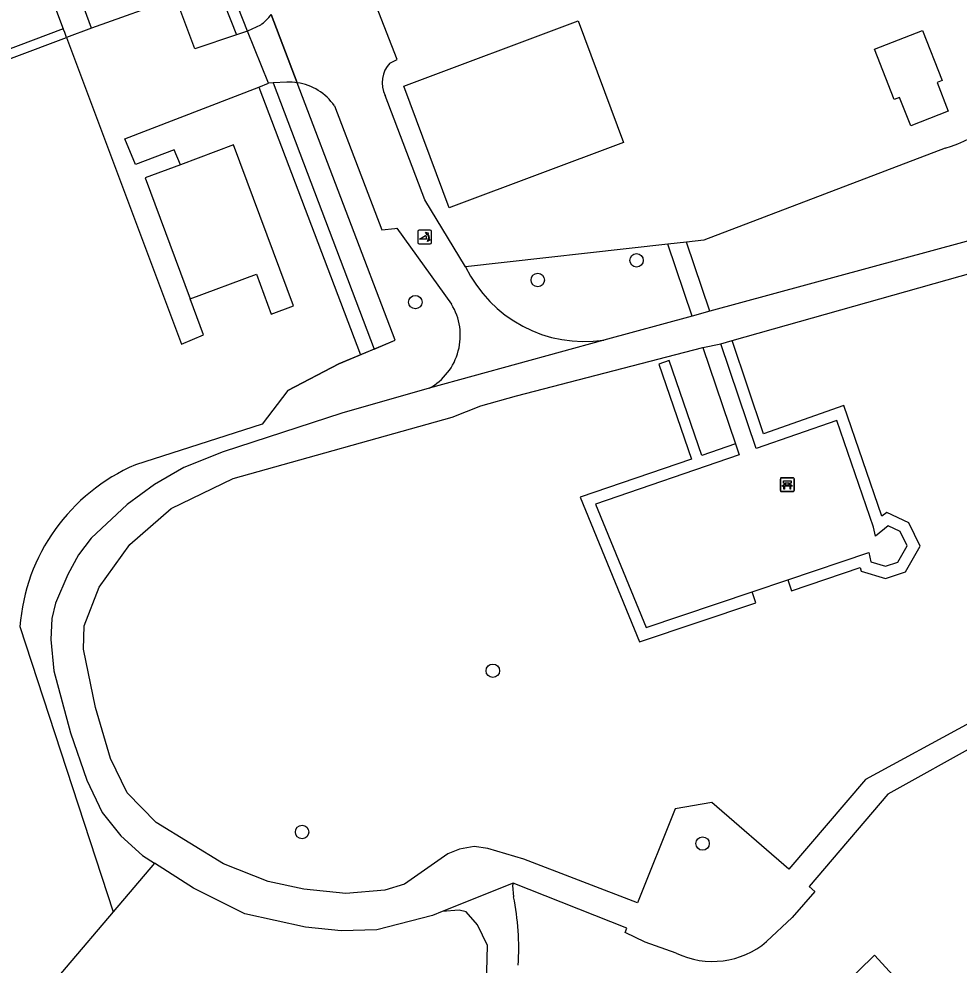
# Model space of a CAD drawing. Extents: x 162880 to 165536, y 384011 to 385179.
# Drawn here: x 163660.9 to 163729.3, y 384375.9 to 384444.8 of the extents above; entities that cross this region are included whole.
import ezdxf

# ---------------------------------------------------------------- set-up
doc = ezdxf.new("R2010")
doc.units = 0
for name, color, linetype in [('IMGEO_Bank', 7, 'Continuous'), ('IMGEO_Boom', 7, 'Continuous'), ('IMGEO_Gemengd_bos', 7, 'Continuous'), ('IMGEO_Grasland_agrarisch', 7, 'Continuous'), ('IMGEO_Groenvoorziening', 7, 'Continuous'), ('IMGEO_Haag', 7, 'Continuous'), ('IMGEO_Hek', 7, 'Continuous'), ('IMGEO_Loofbos', 7, 'Continuous'), ('IMGEO_Pand', 7, 'Continuous'), ('IMGEO_Poller', 7, 'Continuous'), ('IMGEO_Rijbaan_lokaal_gesloten', 7, 'Continuous'), ('IMGEO_Rijbaan_lokaal_open', 7, 'Continuous'), ('IMGEO_Voetpad_gesloten', 7, 'Continuous'), ('IMGEO_Voetpad_halfverhard', 7, 'Continuous'), ('IMGEO_Voetpad_open', 7, 'Continuous')]:
    doc.layers.add(name, color=color, linetype=linetype)

msp = doc.modelspace()

# ---------------------------------------------------------------- linework, layer by layer
at = {"layer": 'IMGEO_Bank'}
for p, q in [((163716.288, 384410.445), (163716.288, 384411.286)), ((163716.288, 384411.286), (163716.288, 384410.445)), ((163716.363, 384411.37), (163717.204, 384411.37)), ((163717.204, 384411.37), (163716.363, 384411.37)), ((163716.597, 384410.876), (163716.597, 384410.982)), ((163716.641, 384410.982), (163716.641, 384410.876)), ((163716.929, 384410.988), (163716.647, 384410.988)), ((163716.647, 384410.87), (163716.929, 384410.87)), ((163716.935, 384410.876), (163716.935, 384410.982)), ((163716.979, 384410.982), (163716.979, 384410.876)), ((163717.288, 384411.295), (163717.288, 384410.454)), ((163717.288, 384410.454), (163717.288, 384411.295)), ((163717.213, 384410.37), (163716.372, 384410.37)), ((163716.372, 384410.37), (163717.213, 384410.37)), ((163716.985, 384410.768), (163716.592, 384410.768))]:
    msp.add_line(p, q, dxfattribs=at)
for points in [[(163716.535, 384410.768), (163716.393, 384410.768), (163716.505, 384410.87), (163716.591, 384410.87)], [(163716.591, 384410.988), (163716.505, 384410.988), (163716.505, 384411.149), (163717.068, 384411.149), (163717.068, 384410.988), (163716.985, 384410.988)], [(163716.985, 384410.87), (163717.068, 384410.87), (163717.18, 384410.768), (163717.041, 384410.768)], [(163716.585, 384410.761), (163716.585, 384410.554), (163716.542, 384410.554), (163716.542, 384410.761)], [(163717.035, 384410.761), (163717.035, 384410.554), (163716.991, 384410.554), (163716.991, 384410.761)]]:
    msp.add_lwpolyline(points, dxfattribs=at)
for centre, radius, start, end in [((163716.366, 384411.292), 0.0779, 92.4484, 184.28452), ((163716.366, 384411.292), 0.0779, 92.4484, 184.28452), ((163716.59, 384410.981), 0.00671, 2.89567, 87.10433), ((163716.59, 384410.877), 0.00671, 272.89567, 357.10433), ((163716.647, 384410.981), 0.00671, 92.89567, 177.10433), ((163716.647, 384410.877), 0.00671, 182.89567, 267.10433), ((163716.929, 384410.981), 0.00671, 2.89567, 87.10433), ((163716.929, 384410.877), 0.00671, 272.89567, 357.10433), ((163716.986, 384410.981), 0.00671, 92.89567, 177.10433), ((163716.986, 384410.877), 0.00671, 182.89567, 267.10433), ((163717.21, 384411.292), 0.0779, 2.4484, 94.28452), ((163717.21, 384411.292), 0.0779, 2.4484, 94.28452), ((163716.366, 384410.448), 0.0779, 182.4484, 274.28452), ((163716.366, 384410.448), 0.0779, 182.4484, 274.28452), ((163716.535, 384410.761), 0.00671, 2.89567, 87.10433), ((163716.592, 384410.761), 0.00671, 92.89567, 177.10433), ((163716.984, 384410.761), 0.00671, 2.89567, 87.10433), ((163717.041, 384410.761), 0.00671, 92.89567, 177.10433), ((163717.21, 384410.448), 0.0779, 272.4484, 4.28452), ((163717.21, 384410.448), 0.0779, 272.4484, 4.28452)]:
    msp.add_arc(centre, radius, start, end, dxfattribs=at)
at = {"layer": 'IMGEO_Boom'}
for centre in [(163705.821, 384427.203), (163698.626, 384425.771), (163689.718, 384424.164), (163695.357, 384397.333), (163681.471, 384385.594), (163710.628, 384384.754)]:
    msp.add_circle(centre, 0.489, dxfattribs=at)
at = {"layer": 'IMGEO_Gemengd_bos'}
for points in [[(163716.834, 384403.959), (163717.104, 384403.158), (163722.108, 384404.843), (163722.163, 384404.589), (163723.947, 384404.051), (163725.402, 384404.533), (163726.462, 384406.388), (163725.639, 384408.102), (163724.027, 384408.86), (163723.678, 384408.58), (163720.909, 384416.633), (163715.063, 384414.583), (163712.77, 384421.36)], [(163713.029, 384413.842), (163710.564, 384412.997), (163708.195, 384419.904), (163707.446, 384419.647), (163709.815, 384412.74), (163701.719, 384409.964), (163706.029, 384399.431), (163714.494, 384402.28), (163714.225, 384403.081)]]:
    msp.add_lwpolyline(points, dxfattribs=at)
at = {"layer": 'IMGEO_Grasland_agrarisch'}
for points in [[(163678.316, 384439.819), (163685.728, 384420.329)], [(163685.728, 384420.329), (163684.154, 384419.669), (163680.435, 384417.721), (163678.562, 384415.275), (163669.336, 384412.318)], [(163660.934, 384400.54), (163667.731, 384379.792)]]:
    msp.add_lwpolyline(points, dxfattribs=at)
msp.add_arc((163674.855, 384399.495), 13.96, 113.28769, 175.70693, dxfattribs=at)
at = {"layer": 'IMGEO_Groenvoorziening'}
for points in [[(163679.357, 384440.115), (163686.723, 384420.746)], [(163686.723, 384420.746), (163688.252, 384421.387), (163681.122, 384440.134)], [(163728.284, 384435.363), (163710.722, 384428.68), (163709.449, 384428.537)], [(163708.098, 384428.386), (163693.373, 384426.733)], [(163686.723, 384420.746), (163685.728, 384420.329)]]:
    msp.add_lwpolyline(points, dxfattribs=at)
msp.add_arc((163725.264, 384445.432), 10.513, 286.69728, 8.22397, dxfattribs=at)
at = {"layer": 'IMGEO_Haag'}
for points in [[(163664.56, 384474.318), (163676.702, 384443.61)], [(163677.501, 384443.876), (163665.404, 384474.596)], [(163664.093, 384444.057), (163644.016, 384436.49)], [(163644.016, 384436.49), (163644.104, 384436.256), (163644.245, 384435.882), (163644.485, 384435.972), (163664.333, 384443.422)]]:
    msp.add_lwpolyline(points, dxfattribs=at)
at = {"layer": 'IMGEO_Hek'}
for points in [[(163681.122, 384440.134), (163679.233, 384445.101)], [(163680.435, 384417.721), (163684.154, 384419.669), (163688.252, 384421.387), (163681.122, 384440.134)], [(163680.435, 384417.721), (163678.562, 384415.275), (163669.336, 384412.318)], [(163660.934, 384400.54), (163667.731, 384379.792)]]:
    msp.add_lwpolyline(points, dxfattribs=at)
msp.add_arc((163674.855, 384399.495), 13.96, 113.28769, 175.70693, dxfattribs=at)
at = {"layer": 'IMGEO_Loofbos'}
for points in [[(163670.734, 384383.327), (163667.731, 384379.792)], [(163667.731, 384379.792), (163660.891, 384371.74), (163648.63, 384365.85)], [(163718.652, 384372.603), (163720.8, 384374.349), (163723.144, 384376.639), (163728.544, 384370.724), (163738.704, 384358.191), (163744.592, 384350.152), (163746.4, 384345.598), (163747.084, 384341.674), (163746.483, 384340.425), (163746.358, 384339.827)]]:
    msp.add_lwpolyline(points, dxfattribs=at)
at = {"layer": 'IMGEO_Pand'}
for points in [[(163666.137, 384444.092), (163657.643, 384467.137), (163663.762, 384469.346)], [(163672.283, 384446.319), (163666.137, 384444.092)], [(163704.873, 384435.773), (163692.506, 384431.155), (163692.183, 384431.034), (163688.876, 384439.889), (163701.567, 384444.627), (163704.873, 384435.773)], [(163726.634, 384443.934), (163728.061, 384440.285), (163727.69, 384440.139), (163728.504, 384438.057), (163725.775, 384436.988), (163724.948, 384439.059), (163724.568, 384438.914), (163723.141, 384442.568), (163726.634, 384443.934)], [(163673.315, 384424.399), (163678.153, 384426.199), (163679.234, 384423.293), (163680.842, 384423.891), (163676.486, 384435.601), (163672.621, 384434.163)], [(163672.621, 384434.163), (163670.04, 384433.203), (163673.315, 384424.399)]]:
    msp.add_lwpolyline(points, dxfattribs=at)
at = {"layer": 'IMGEO_Poller'}
for p, q in [((163689.903, 384429.298), (163689.903, 384428.491)), ((163689.903, 384429.298), (163689.903, 384428.491)), ((163690.805, 384429.393), (163689.997, 384429.393)), ((163690.805, 384429.393), (163689.997, 384429.393)), ((163690.899, 384428.491), (163690.899, 384429.298)), ((163690.899, 384428.491), (163690.899, 384429.298)), ((163689.997, 384428.396), (163690.805, 384428.396)), ((163689.997, 384428.396), (163690.805, 384428.396))]:
    msp.add_line(p, q, dxfattribs=at)
for points in [[(163690.538, 384428.749), (163690.025, 384428.749), (163690.455, 384429.024)], [(163690.582, 384429.122), (163690.57, 384429.049), (163690.445, 384429.254)], [(163690.445, 384429.254), (163690.676, 384429.188), (163690.605, 384429.156)], [(163690.598, 384428.577), (163690.664, 384428.808), (163690.694, 384428.74)], [(163690.73, 384428.713), (163690.802, 384428.702), (163690.598, 384428.577)]]:
    msp.add_lwpolyline(points, dxfattribs=at)
for centre, radius, start, end in [((163689.997, 384429.298), 0.0946, 90, 180), ((163689.997, 384429.298), 0.0946, 90, 180), ((163690.21, 384428.799), 0.332, 351.32473, 42.4854), ((163690.224, 384428.809), 0.476, 351.75274, 41.16905), ((163690.224, 384428.809), 0.516, 349.35686, 42.29123), ((163690.805, 384429.298), 0.0946, 0, 90), ((163690.805, 384429.298), 0.0946, 0, 90), ((163689.997, 384428.491), 0.0946, 180, 270), ((163689.997, 384428.491), 0.0946, 180, 270), ((163690.805, 384428.491), 0.0946, 270, 0), ((163690.805, 384428.491), 0.0946, 270, 0)]:
    msp.add_arc(centre, radius, start, end, dxfattribs=at)
at = {"layer": 'IMGEO_Rijbaan_lokaal_gesloten'}
for points in [[(163687.866, 384441.567), (163688.39, 384441.829), (163685.718, 384448.683)], [(163679.233, 384445.101), (163681.122, 384440.134)], [(163693.373, 384426.733), (163690.415, 384431.603), (163687.516, 384439.201)], [(163683.823, 384438.442), (163687.287, 384429.436), (163688.218, 384429.533), (163688.359, 384429.546), (163692.343, 384424.019)], [(163703.441, 384421.397), (163690.72, 384417.888)]]:
    msp.add_lwpolyline(points, dxfattribs=at)
for centre, radius, start, end in [((163689.386, 384440.133), 2.09, 136.67369, 206.49695), ((163680.549, 384436.217), 3.959, 34.19878, 81.67231), ((163702.032, 384430.904), 9.611, 205.72034, 278.43284), ((163688.615, 384421.726), 4.377, 298.74891, 31.59659)]:
    msp.add_arc(centre, radius, start, end, dxfattribs=at)
at = {"layer": 'IMGEO_Rijbaan_lokaal_open'}
for points in [[(163676.702, 384443.61), (163673.66, 384442.6), (163672.283, 384446.319)], [(163666.137, 384444.092), (163664.333, 384443.422)], [(163678.437, 384444.322), (163677.501, 384443.876)], [(163664.333, 384443.422), (163672.698, 384421.095), (163674.291, 384421.776), (163673.315, 384424.399)], [(163677.501, 384443.876), (163676.702, 384443.61)], [(163679.03, 384440.096), (163677.501, 384443.876)], [(163672.621, 384434.163), (163672.163, 384435.238), (163669.34, 384434.179), (163668.569, 384436.044), (163678.316, 384439.819)], [(163678.316, 384439.819), (163679.03, 384440.096)], [(163679.357, 384440.115), (163679.03, 384440.096)], [(163680.368, 384440.172), (163679.357, 384440.115)]]:
    msp.add_lwpolyline(points, dxfattribs=at)
for centre, radius, start, end in [((163675.982, 384447.627), 4.117, 306.60713, 322.15605), ((163680.547, 384436.215), 3.961, 81.64638, 92.58333)]:
    msp.add_arc(centre, radius, start, end, dxfattribs=at)
at = {"layer": 'IMGEO_Voetpad_gesloten'}
for points in [[(163756.542, 384436.556), (163755.176, 384435.454), (163711.156, 384423.493)], [(163712.77, 384421.36), (163722.571, 384424.127), (163731.279, 384426.586)], [(163711.156, 384423.493), (163709.875, 384423.145)], [(163709.875, 384423.145), (163703.441, 384421.397)], [(163711.956, 384421.13), (163712.77, 384421.36)], [(163730.089, 384393.532), (163722.481, 384389.418), (163716.907, 384382.901), (163711.3, 384387.742), (163708.642, 384387.274), (163705.878, 384380.447), (163697.608, 384383.624), (163694.996, 384384.393), (163694.001, 384384.528), (163692.939, 384384.345), (163692.076, 384384.008), (163688.925, 384381.808), (163687.505, 384381.365), (163684.665, 384381.128), (163681.589, 384381.424), (163679.015, 384381.986), (163675.761, 384383.288), (163670.851, 384386.289), (163668.751, 384388.449), (163667.538, 384390.935), (163666.445, 384394.652), (163665.565, 384398.898), (163665.617, 384400.607), (163666.704, 384403.403), (163668.93, 384406.51), (163671.932, 384409.15), (163676.447, 384411.314), (163692.396, 384415.799), (163694.489, 384416.602), (163697.074, 384417.347), (163710.651, 384420.856)], [(163710.651, 384420.856), (163711.956, 384421.13)], [(163690.72, 384417.888), (163684.363, 384416.077), (163675.729, 384413.264), (163672.855, 384412.131), (163670.725, 384410.896), (163668.731, 384409.426), (163666.118, 384406.992), (163665.205, 384405.774), (163664.411, 384404.337), (163663.525, 384402.246), (163663.245, 384401.144), (163663.192, 384399.602), (163663.399, 384397.324), (163664.612, 384392.823), (163665.795, 384389.374), (163666.918, 384387.002), (163668.279, 384385.316), (163669.847, 384383.895), (163670.734, 384383.327)], [(163730.827, 384392.092), (163724.101, 384388.358), (163718.377, 384381.619), (163718.785, 384381.255), (163717.141, 384379.365), (163715.285, 384377.622)], [(163691.682, 384379.8), (163690.955, 384379.513), (163686.915, 384378.465), (163684.327, 384378.406), (163681.724, 384378.673), (163677.317, 384379.649), (163673.56, 384381.513), (163670.734, 384383.327)], [(163696.847, 384381.859), (163691.682, 384379.8)], [(163708.696, 384376.778), (163706.446, 384377.587), (163704.984, 384378.287), (163705.113, 384378.605), (163696.847, 384381.859)]]:
    msp.add_lwpolyline(points, dxfattribs=at)
msp.add_arc((163711.342, 384382.266), 6.092, 244.26201, 310.33678, dxfattribs=at)
at = {"layer": 'IMGEO_Voetpad_halfverhard'}
for points in [[(163709.449, 384428.537), (163708.098, 384428.386)], [(163709.875, 384423.145), (163708.098, 384428.386)], [(163711.156, 384423.493), (163709.449, 384428.537)], [(163710.651, 384420.856), (163713.029, 384413.842)], [(163716.834, 384403.959), (163722.733, 384405.944), (163722.883, 384405.254), (163723.935, 384404.937), (163724.829, 384405.233), (163725.509, 384406.422), (163725.008, 384407.466), (163724.144, 384407.872), (163723.216, 384407.129), (163723.062, 384407.773), (163720.387, 384415.555), (163714.537, 384413.504), (163711.956, 384421.13)], [(163713.029, 384413.842), (163713.3, 384413.042), (163702.84, 384409.455), (163706.511, 384400.484), (163714.225, 384403.081)], [(163714.225, 384403.081), (163716.834, 384403.959)], [(163696.847, 384381.859), (163696.782, 384381.704), (163696.87, 384380.88)], [(163694.903, 384374.501), (163694.961, 384377.329), (163694.243, 384378.845), (163693.406, 384379.783), (163692.899, 384379.902), (163691.682, 384379.8)]]:
    msp.add_lwpolyline(points, dxfattribs=at)
msp.add_arc((163678.614, 384377.171), 18.629, 356.11123, 11.48327, dxfattribs=at)
at = {"layer": 'IMGEO_Voetpad_open'}
for points in [[(163630.873, 384444.09), (163659.949, 384455.052), (163664.093, 384444.057)], [(163664.333, 384443.422), (163664.192, 384443.796), (163664.093, 384444.057)]]:
    msp.add_lwpolyline(points, dxfattribs=at)

doc.saveas('drawing.dxf')
